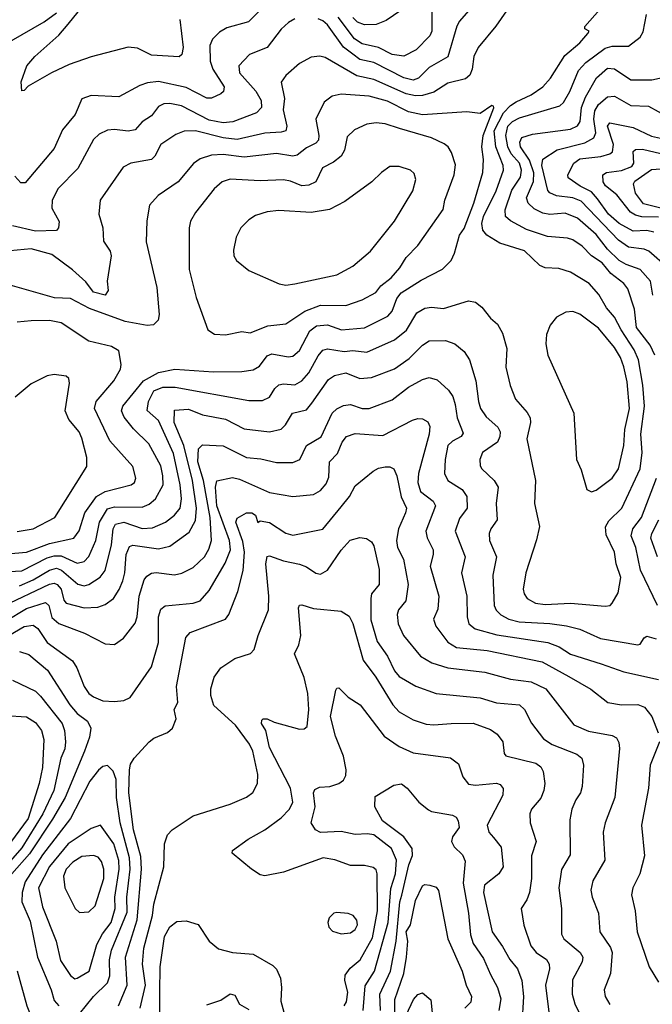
# Model space of a CAD drawing. Extents: x 1308313 to 1441400, y 959662 to 1036319.
# Tile 652 of 656: x 1395316 to 1398048, y 1014952 to 1019205. Entities that reach past the tile are written whole.
import ezdxf

# ---------------------------------------------------------------- set-up
doc = ezdxf.new("R2010")
doc.units = 0

msp = doc.modelspace()

# ---------------------------------------------------------------- linework, layer by layer
at = {"layer": '0CON10XD'}
for points in [[(1397475, 1019325.6), (1397373, 1019177), (1397295.6, 1019085), (1397277.1, 1019045), (1397270.4, 1018990.4), (1397260.4, 1018965), (1397241.2, 1018948.8), (1397165, 1018930), (1397105, 1018891.2), (1397055, 1018877.3), (1397025, 1018876.3), (1396985, 1018884.5), (1396845, 1018947), (1396772.4, 1018962.4), (1396635, 1019041.2), (1396612.6, 1019047.4), (1396575, 1019043.5), (1396524.7, 1019015.3), (1396465, 1018963.1), (1396444.6, 1018935.4), (1396459.7, 1018865), (1396453.5, 1018815), (1396470.4, 1018745), (1396465, 1018724.5), (1396445, 1018718.2), (1396375, 1018714.3), (1396255, 1018687), (1396195, 1018693.8), (1396075.8, 1018724.2), (1396027.1, 1018722.9), (1395990.6, 1018709.4), (1395925, 1018665.5), (1395899.1, 1018615), (1395885, 1018600.5), (1395795.4, 1018584.6), (1395762.6, 1018567.4), (1395663.3, 1018425), (1395658.5, 1018365), (1395675.4, 1018305), (1395677.6, 1018247.6), (1395706.4, 1018205), (1395711.5, 1018185), (1395694, 1018075), (1395698.8, 1018035), (1395685.7, 1018014.3), (1395635, 1018027.9), (1395601.7, 1018071.7), (1395544.9, 1018124.9), (1395455, 1018190.6), (1395365, 1018214.8), (1395275, 1018207)], [(1396007.4, 1019205), (1396022.1, 1019085), (1396016.9, 1019055), (1396005, 1019044.5), (1395885, 1019051.8), (1395825, 1019081.8), (1395784, 1019086), (1395625, 1019043.8), (1395529.2, 1019010.8), (1395453.8, 1018975), (1395352.9, 1018917.1), (1395335, 1018898.8), (1395325, 1018897.5), (1395323.1, 1018936.9), (1395346.7, 1019005), (1395381.2, 1019045), (1395485, 1019137.3), (1395524.8, 1019185), (1395636.7, 1019323.4)], [(1395315, 1016758.7), (1395375, 1016785.5), (1395445, 1016826.8), (1395475, 1016835.4), (1395496.4, 1016826.4), (1395566.8, 1016766.8), (1395595, 1016760), (1395615, 1016765.7), (1395663.8, 1016796.2), (1395684.8, 1016825), (1395713.2, 1016936.8), (1395719.6, 1017005), (1395729.7, 1017025), (1395766, 1017034), (1395845, 1017006.9), (1395889.2, 1017009.2), (1395945.2, 1017034.8), (1395985.4, 1017065), (1396008.8, 1017095), (1396015.2, 1017134.8), (1396009.8, 1017195), (1395981, 1017331), (1395915, 1017473.4), (1395867, 1017517), (1395872.4, 1017555), (1395895, 1017601.3), (1395935, 1017617.4), (1395987.2, 1017617.2), (1396305, 1017560.3), (1396365, 1017559.2), (1396395, 1017573.6), (1396418.4, 1017611.6), (1396435, 1017627.1), (1396455, 1017632.2), (1396505, 1017628.2), (1396535, 1017645.3), (1396565, 1017678.9), (1396605, 1017752.9), (1396625, 1017777.3), (1396645, 1017782.4), (1396717.9, 1017772.1), (1396755, 1017775.2), (1396815, 1017768.9), (1396935, 1017822.4), (1396986.1, 1017863.9), (1397031, 1017939), (1397065, 1017959.1), (1397095, 1017963.5), (1397146.9, 1017956.9), (1397255, 1017990.5), (1397283.9, 1017983.9), (1397312.3, 1017962.3), (1397349.4, 1017915), (1397379.1, 1017889.1), (1397400.7, 1017850.7), (1397419.6, 1017785), (1397415.5, 1017704.5), (1397433.6, 1017625), (1397456.7, 1017565), (1397507.8, 1017507.8), (1397520.4, 1017485), (1397521.8, 1017465), (1397506.9, 1017395), (1397543.8, 1017215), (1397540, 1017115), (1397561.2, 1017015), (1397548, 1016958), (1397501.2, 1016815), (1397490.8, 1016745), (1397494.5, 1016725), (1397508.1, 1016705), (1397544.2, 1016685), (1397585, 1016678.4), (1397695, 1016683.8), (1397845, 1016671.5), (1397865.4, 1016674.6), (1397875, 1016684), (1397901.3, 1016728.7), (1397911.9, 1016795), (1397892.2, 1016855), (1397884.1, 1016905), (1397849, 1016979), (1397845.3, 1017014.7), (1397860.2, 1017039.8), (1397916.6, 1017095), (1397995.2, 1017265), (1398004.4, 1017335), (1397997.8, 1017415), (1398014, 1017535), (1398006.4, 1017626.4), (1397987.9, 1017735), (1397969.4, 1017779.4), (1397912.9, 1017865), (1397885, 1017919.2), (1397850.3, 1017960.3), (1397817.4, 1018017.4), (1397775, 1018064.6), (1397695, 1018114.4), (1397645, 1018130.6), (1397585, 1018133.3), (1397562.6, 1018142.6), (1397496.2, 1018206.2), (1397389.4, 1018239.4), (1397333.6, 1018273.6), (1397316.6, 1018295), (1397311.6, 1018325), (1397318.4, 1018355), (1397373.3, 1018465), (1397406.1, 1018555), (1397403.6, 1018575), (1397372.1, 1018655), (1397365.6, 1018725), (1397405, 1018802.1), (1397435, 1018834.1), (1397459.8, 1018850.2), (1397525, 1018879.7), (1397575.4, 1018915), (1397608, 1018952), (1397670.4, 1019049.6), (1397735.4, 1019105), (1397770, 1019145), (1397775.8, 1019155.8), (1397756.7, 1019165), (1397757.1, 1019175), (1397855, 1019286.8)], [(1395193.6, 1019065), (1395422.3, 1019195), (1395475.8, 1019234.2)], [(1396374.4, 1019265.6), (1396304.8, 1019195.2), (1396211, 1019169), (1396179.5, 1019150.5), (1396149.1, 1019120.9), (1396137.1, 1019092.9), (1396138.5, 1019025), (1396150.8, 1018990.8), (1396198.8, 1018915), (1396195.6, 1018895), (1396185, 1018884.5), (1396145, 1018866.4), (1396125, 1018865.4), (1396035, 1018912), (1395915, 1018937.4), (1395867.4, 1018932.6), (1395835, 1018920), (1395745, 1018871.1), (1395625, 1018877.3), (1395585, 1018862.9), (1395555.3, 1018795), (1395501.7, 1018728.3), (1395465, 1018648.9), (1395339.3, 1018500.7), (1395320.6, 1018500.6), (1395295, 1018529.2)], [(1397274.2, 1019265.8), (1397215, 1019198.1), (1397203.4, 1019176.6), (1397165, 1019044.6), (1397085, 1018998.8), (1397038.5, 1018951.5), (1397015, 1018943.8), (1396975, 1018953.9), (1396845, 1019019.5), (1396785, 1019032.5), (1396755, 1019055.2), (1396715, 1019085.7), (1396645, 1019182), (1396625, 1019200.4), (1396605, 1019208.9)], [(1397095.3, 1019255), (1397095.4, 1019155), (1397087.8, 1019135), (1397028.1, 1019075), (1396975, 1019046.9), (1396924.8, 1019054.8), (1396865, 1019084.4), (1396795, 1019101), (1396762.7, 1019122.7), (1396691.6, 1019215)], [(1396994.2, 1019265.8), (1396899.3, 1019200.7), (1396855, 1019184.6), (1396805, 1019182.9), (1396775, 1019194.2), (1396755, 1019214)], [(1396505, 1019207.7), (1396477, 1019193), (1396445.8, 1019164.2), (1396384.4, 1019085), (1396308.6, 1019055), (1396262.5, 1019005), (1396264.7, 1018975), (1396335.6, 1018895.6), (1396359.5, 1018855), (1396360, 1018825), (1396338.2, 1018801.8), (1396237.2, 1018762.8), (1396195, 1018759), (1396135, 1018771), (1396015, 1018832.2), (1395965, 1018842.2), (1395938.9, 1018841.1), (1395915, 1018830.4), (1395885, 1018789.1), (1395845, 1018763.1), (1395815, 1018729.6), (1395785, 1018723.4), (1395725, 1018730.7), (1395695, 1018727.5), (1395659.6, 1018710.4), (1395635, 1018687.5), (1395567.6, 1018562.4), (1395482.5, 1018475), (1395456.5, 1018425), (1395455, 1018390), (1395486.8, 1018333.2), (1395484.4, 1018305.6), (1395475.4, 1018294.6), (1395385, 1018291), (1395285, 1018313.8)], [(1398058.3, 1017755), (1398038.3, 1017798.3), (1397980.2, 1017875), (1397971.6, 1017955), (1397942.3, 1018042.3), (1397925.5, 1018065.5), (1397868.4, 1018108.4), (1397831.9, 1018155), (1397785.3, 1018185), (1397745.8, 1018225.8), (1397705, 1018253.4), (1397681.2, 1018261.2), (1397595, 1018268.1), (1397505, 1018298.9), (1397435.5, 1018335.5), (1397413.5, 1018355), (1397412.9, 1018382.9), (1397442.1, 1018467.9), (1397478.6, 1018525), (1397483.6, 1018555), (1397474.8, 1018585), (1397439, 1018625), (1397423.8, 1018655), (1397415.1, 1018705), (1397424.5, 1018745), (1397445, 1018765.6), (1397475, 1018780.7), (1397648.1, 1018831.9), (1397665, 1018847.3), (1397692.4, 1018895), (1397730, 1018985), (1397760.8, 1019019.2), (1397845, 1019082.4), (1397875, 1019090), (1397945, 1019090.5), (1397995, 1019128.6), (1398008.2, 1019151.8), (1398023.3, 1019226.7)], [(1398049.8, 1018015), (1398040.3, 1018075), (1397996.1, 1018126.1), (1397935, 1018147.9), (1397905, 1018165.2), (1397855, 1018213.9), (1397805, 1018277.2), (1397725, 1018348), (1397671.6, 1018368.4), (1397605, 1018363), (1397575, 1018368.4), (1397538.4, 1018388.4), (1397511.7, 1018411.7), (1397505.3, 1018435.3), (1397534.4, 1018505.6), (1397537.1, 1018542.9), (1397517.4, 1018597.4), (1397478.5, 1018655), (1397476, 1018675), (1397485, 1018695.3), (1397530.3, 1018710.3), (1397695, 1018731.9), (1397725, 1018746.1), (1397736.5, 1018765), (1397742.8, 1018825), (1397759.4, 1018870.6), (1397806.8, 1018953.2), (1397855, 1018994.7), (1397885, 1018992.1), (1397955, 1018944.7), (1398045.4, 1018945.4), (1398105, 1018958.2)], [(1395245, 1016819.8), (1395325, 1016824.8), (1395435, 1016879.6), (1395465, 1016888.5), (1395495, 1016888.3), (1395565, 1016857.1), (1395594.4, 1016865), (1395614.1, 1016885.9), (1395645.6, 1016955), (1395661.5, 1017035), (1395695, 1017091.6), (1395725, 1017100.3), (1395845, 1017099.3), (1395875, 1017111.6), (1395903.1, 1017135), (1395935.7, 1017195), (1395934.8, 1017235), (1395925, 1017278.1), (1395873.2, 1017373.2), (1395807.5, 1017437.5), (1395768, 1017488), (1395756.4, 1017515), (1395761.6, 1017535), (1395851, 1017645), (1395915, 1017680.5), (1395985.9, 1017695.9), (1396153, 1017683), (1396275, 1017684.7), (1396325, 1017692), (1396351.5, 1017708.5), (1396385, 1017752.9), (1396405, 1017761.8), (1396475, 1017748.7), (1396495, 1017751.5), (1396525, 1017776.4), (1396568.6, 1017861.4), (1396597.8, 1017882.2), (1396645, 1017887.4), (1396705.8, 1017865.7), (1396805, 1017873.3), (1396905.9, 1017924.1), (1396924.1, 1017945), (1396945, 1018001.1), (1396963.8, 1018025), (1397049.7, 1018080.3), (1397142.3, 1018127.7), (1397179.5, 1018165), (1397194.1, 1018195.9), (1397215, 1018273.3), (1397235, 1018302.5), (1397277.7, 1018412.3), (1397316.1, 1018545), (1397318.6, 1018601.4), (1397312.5, 1018655), (1397317.2, 1018705), (1397363.8, 1018823.8), (1397361.7, 1018831.7), (1397355, 1018834.2), (1397305, 1018798.9), (1397247, 1018807), (1397055, 1018794), (1396995, 1018807), (1396905, 1018852.9), (1396825, 1018874.7), (1396705, 1018882.9), (1396665.4, 1018874.6), (1396630.9, 1018849.1), (1396595.4, 1018775), (1396608, 1018705), (1396606.2, 1018685), (1396595, 1018671.2), (1396555, 1018651.2), (1396515, 1018619.7), (1396495, 1018615.3), (1396425, 1018626.8), (1396285, 1018611.2), (1396195, 1018622), (1396145, 1018619.5), (1396095.8, 1018604.3), (1396066.2, 1018583.8), (1396000.5, 1018505), (1395914.3, 1018445), (1395876.2, 1018403.8), (1395865.5, 1018335.5), (1395862.1, 1018245), (1395908, 1018048), (1395918.6, 1017931.4), (1395913.8, 1017906.2), (1395894, 1017886), (1395866.4, 1017883.6), (1395771.6, 1017901.6), (1395617.7, 1017957.7), (1395535, 1018000), (1395466.1, 1018003.9), (1395245, 1018066.2)], [(1398115, 1018133.3), (1398032.5, 1018205), (1398013.2, 1018213.2), (1397945, 1018222.5), (1397902.2, 1018252.2), (1397740.9, 1018420.9), (1397705, 1018434.6), (1397635, 1018443.6), (1397605, 1018457.3), (1397597.2, 1018467.2), (1397570.5, 1018575), (1397575, 1018602.7), (1397636.8, 1018643.2), (1397756.6, 1018673.4), (1397795.2, 1018694.8), (1397803.5, 1018716.5), (1397795.6, 1018775), (1397799.2, 1018810.8), (1397815, 1018838.2), (1397855, 1018871.8), (1397885, 1018873.8), (1397955, 1018833.8), (1398031, 1018831), (1398115, 1018785.4)], [(1396205, 1017844.1), (1396275, 1017857.8), (1396312.1, 1017852.1), (1396387.8, 1017882.2), (1396465, 1017890.7), (1396547.7, 1017945), (1396615, 1017972), (1396725, 1017970), (1396795, 1017994.7), (1396853.7, 1018026.3), (1396875.6, 1018055), (1396919.8, 1018090.2), (1396957.2, 1018132.8), (1396985, 1018178.1), (1397035, 1018230), (1397144.4, 1018385), (1397152.7, 1018425), (1397191.9, 1018535), (1397197.6, 1018577.6), (1397180.9, 1018630.9), (1397166.4, 1018655), (1397148.8, 1018668.8), (1397095, 1018694), (1396956, 1018734), (1396895, 1018754.7), (1396855, 1018758.9), (1396815, 1018752.9), (1396761.3, 1018728.7), (1396730.7, 1018699.3), (1396718.7, 1018641.3), (1396704.8, 1018615.2), (1396671.1, 1018588.9), (1396623.3, 1018565), (1396595.5, 1018505), (1396565, 1018489.4), (1396535, 1018487.1), (1396485, 1018507.8), (1396455, 1018513.3), (1396355, 1018509.1), (1396225, 1018515.4), (1396190.8, 1018505), (1396155.3, 1018474.7), (1396075, 1018372.5), (1396053.5, 1018335), (1396047.8, 1018305), (1396047.9, 1018125), (1396078.9, 1018005), (1396129.2, 1017865), (1396156.9, 1017846.9), (1396205, 1017844.1)], [(1398055, 1018287), (1398025, 1018294.8), (1397965, 1018291.1), (1397905, 1018324.8), (1397858.7, 1018365), (1397810.8, 1018430.8), (1397785, 1018460.6), (1397736.7, 1018485), (1397685, 1018521.1), (1397682.8, 1018535), (1397708.6, 1018585), (1397735, 1018603.3), (1397826.4, 1018613.6), (1397865, 1018624.7), (1397876.3, 1018633.7), (1397880.2, 1018665), (1397854.1, 1018745), (1397865, 1018758.8), (1397965, 1018739.7), (1398045, 1018700.9), (1398083.5, 1018693.5)], [(1398075, 1018352.3), (1398002.7, 1018352.7), (1397975, 1018359.7), (1397953.9, 1018373.9), (1397895, 1018447.6), (1397846.4, 1018486.4), (1397835.9, 1018505), (1397834.7, 1018535), (1397850, 1018545), (1397915, 1018553.1), (1397959.2, 1018570.8), (1397968, 1018585), (1397964.8, 1018635), (1397975, 1018644.2), (1398005, 1018645.9), (1398085, 1018627.2)], [(1396465, 1018058.1), (1396505, 1018063.6), (1396685, 1018102.8), (1396755, 1018140.7), (1396831.5, 1018205), (1396934.5, 1018335), (1397014.4, 1018465), (1397027.1, 1018515), (1397019.7, 1018539.7), (1397003.3, 1018555), (1396955, 1018570.8), (1396915, 1018570.8), (1396878, 1018545), (1396836.2, 1018503.8), (1396720.5, 1018419.5), (1396654.7, 1018385.3), (1396575, 1018371.2), (1396435, 1018381.2), (1396385.4, 1018374.6), (1396335, 1018358.9), (1396305, 1018340), (1396271.4, 1018305), (1396250.6, 1018265), (1396238.8, 1018208.8), (1396241.4, 1018185), (1396252.5, 1018165), (1396305, 1018120.8), (1396436, 1018064), (1396465, 1018058.1)], [(1398085, 1018390.5), (1398009.5, 1018409.5), (1397975.2, 1018455), (1397967.1, 1018495), (1397972.4, 1018507.6), (1398045, 1018558.1), (1398105, 1018561.7)], [(1397785, 1017165.6), (1397805, 1017172.5), (1397875, 1017224.6), (1397902.4, 1017265), (1397925.2, 1017364.8), (1397930, 1017435), (1397949.3, 1017525), (1397938.8, 1017641.2), (1397925.2, 1017705), (1397910.7, 1017745), (1397885, 1017788.9), (1397815, 1017871.6), (1397735, 1017933.3), (1397705, 1017944.4), (1397675, 1017941.4), (1397635, 1017919.2), (1397607.1, 1017885), (1397591.4, 1017845), (1397588.5, 1017805), (1397596.8, 1017755), (1397708.6, 1017505), (1397720, 1017305), (1397740.4, 1017260.4), (1397765, 1017175.8), (1397785, 1017165.6)], [(1395245, 1016896.8), (1395345, 1016904.3), (1395445, 1016942.8), (1395549.5, 1016965), (1395573.5, 1016996.5), (1395598.1, 1017075), (1395648.2, 1017145), (1395685, 1017167), (1395798, 1017195), (1395811.4, 1017205), (1395817.5, 1017225), (1395805.4, 1017275), (1395705.6, 1017385.6), (1395639.2, 1017525), (1395646, 1017555), (1395722.9, 1017645), (1395751.1, 1017695), (1395754.3, 1017715), (1395744.3, 1017775), (1395712.4, 1017792.4), (1395615, 1017815.9), (1395495, 1017895.4), (1395445, 1017905.4), (1395365, 1017904.6), (1395305, 1017897.8)], [(1395245, 1016672.2), (1395445, 1016766.8), (1395465, 1016771), (1395478.4, 1016765), (1395494.8, 1016745), (1395506.8, 1016696.8), (1395516.7, 1016685), (1395595, 1016664.8), (1395653.2, 1016666.8), (1395685, 1016678.2), (1395720.8, 1016705), (1395746.2, 1016743.8), (1395761.5, 1016781.5), (1395770.4, 1016815), (1395776.6, 1016895), (1395790.2, 1016929.8), (1395805, 1016934.7), (1395915, 1016919.3), (1395965, 1016930), (1396048.5, 1016991.5), (1396075, 1017041.4), (1396079.9, 1017095), (1396062.4, 1017215), (1396025.7, 1017365.7), (1395982.8, 1017465), (1395985, 1017517.5), (1396045, 1017523.1), (1396105, 1017497.6), (1396205, 1017478.6), (1396285, 1017437.3), (1396395, 1017424.1), (1396445, 1017435.4), (1396464.6, 1017455), (1396494.4, 1017505), (1396555, 1017519.6), (1396578.1, 1017548.1), (1396649.6, 1017650.4), (1396675, 1017668.4), (1396725, 1017678.8), (1396785, 1017655.3), (1396835, 1017659.7), (1396935, 1017697.3), (1396998.1, 1017741.9), (1397055, 1017799.2), (1397085, 1017817.9), (1397155, 1017819.6), (1397195.3, 1017805.3), (1397235, 1017771.9), (1397259.1, 1017735), (1397286.6, 1017645), (1397297.5, 1017555), (1397306.7, 1017525), (1397329.9, 1017489.9), (1397380.9, 1017445), (1397391.1, 1017425), (1397390.3, 1017405), (1397379.8, 1017380.2), (1397315, 1017335.6), (1397303.8, 1017305), (1397305, 1017277.5), (1397311.5, 1017265), (1397365.5, 1017215), (1397381.8, 1017185), (1397373.3, 1017115), (1397377.9, 1017045), (1397350.5, 1017005), (1397343.6, 1016985), (1397345.5, 1016955), (1397375.3, 1016885), (1397360, 1016805), (1397365.3, 1016675), (1397373.6, 1016653.6), (1397393.7, 1016633.7), (1397428.1, 1016615), (1397473.7, 1016603.7), (1397605, 1016597.1), (1397677.2, 1016587.2), (1397735, 1016571.6), (1397825, 1016532.2), (1397985, 1016504.7), (1397995, 1016508.1), (1398012.9, 1016535), (1398025, 1016541.9), (1398065, 1016530.8)], [(1395255, 1016606.3), (1395345, 1016661.8), (1395427.8, 1016687.8), (1395442, 1016675), (1395455, 1016622.7), (1395485, 1016596.8), (1395595.7, 1016555), (1395685, 1016509.4), (1395725, 1016505.7), (1395765, 1016533.1), (1395815, 1016598.6), (1395823.4, 1016625), (1395831.6, 1016715), (1395854.4, 1016785.6), (1395865, 1016801.5), (1395885, 1016813.8), (1395905, 1016817.2), (1395985, 1016807.5), (1396015.8, 1016814.2), (1396065, 1016837.9), (1396113.9, 1016885), (1396132.9, 1016917.1), (1396143.8, 1016955), (1396138.1, 1017055), (1396110.5, 1017215), (1396085.8, 1017295), (1396088.9, 1017351.1), (1396105, 1017368.2), (1396195, 1017363.6), (1396295.9, 1017314.1), (1396357.8, 1017307.8), (1396425, 1017292.4), (1396495, 1017292), (1396525.5, 1017305), (1396555, 1017365.5), (1396617.7, 1017402.3), (1396665.3, 1017505), (1396685, 1017523.6), (1396715, 1017538.7), (1396745, 1017542.7), (1396795, 1017524.7), (1396825, 1017526), (1396925, 1017562.5), (1396995, 1017617.8), (1397055, 1017650.9), (1397085, 1017659.2), (1397119.5, 1017649.5), (1397167.9, 1017605), (1397186.8, 1017576.8), (1397197.3, 1017542.7), (1397205.3, 1017485), (1397231.7, 1017418.3), (1397222.2, 1017405), (1397185, 1017384.1), (1397165.2, 1017364.8), (1397153.4, 1017305), (1397151.3, 1017245), (1397165.5, 1017215), (1397227.3, 1017175), (1397246.9, 1017145), (1397248.2, 1017095), (1397215, 1017050.6), (1397197.2, 1016995), (1397239.7, 1016885), (1397224.7, 1016815), (1397247.2, 1016715), (1397248.2, 1016625), (1397256.2, 1016595), (1397283.1, 1016573.1), (1397377, 1016547), (1397597.1, 1016515), (1397646.2, 1016496.2), (1397695, 1016464.3), (1397827.1, 1016422.9), (1397925, 1016388.2), (1398075, 1016355.4)], [(1395305, 1016994.3), (1395375, 1017005.8), (1395468.5, 1017055), (1395606.7, 1017275), (1395606.4, 1017313.6), (1395585, 1017397.5), (1395572.3, 1017425), (1395528, 1017478), (1395512.3, 1017515), (1395531.9, 1017635), (1395528, 1017655), (1395516.7, 1017665), (1395465, 1017671.5), (1395435, 1017666.5), (1395365, 1017632.5), (1395296.3, 1017573.6)], [(1395245, 1016530.2), (1395335, 1016584.3), (1395375, 1016589.7), (1395393.8, 1016575), (1395434.8, 1016514.8), (1395543.5, 1016435), (1395562.3, 1016405), (1395595, 1016324.4), (1395615.4, 1016295), (1395635, 1016279.4), (1395675, 1016263.3), (1395725, 1016260), (1395766.1, 1016263.9), (1395792.6, 1016277.4), (1395885, 1016410), (1395915.3, 1016514.7), (1395915.9, 1016625), (1395925, 1016658.1), (1395945, 1016672.5), (1396064.6, 1016684.6), (1396096, 1016694), (1396135, 1016738.8), (1396203.3, 1016856.7), (1396225.8, 1016915), (1396222.6, 1016955), (1396167.5, 1017105), (1396161.6, 1017185), (1396167.1, 1017212.9), (1396235, 1017227.9), (1396265, 1017220.4), (1396395, 1017162.8), (1396495, 1017145.5), (1396585, 1017154.5), (1396615, 1017170.5), (1396640.1, 1017199.9), (1396650.7, 1017229.3), (1396654.7, 1017295), (1396688.7, 1017331.3), (1396709.4, 1017380.6), (1396728.1, 1017405), (1396765, 1017416.7), (1396885, 1017409.2), (1397011.9, 1017475), (1397035, 1017482.7), (1397055, 1017480.6), (1397078.2, 1017468.2), (1397087, 1017447), (1397083.8, 1017413.8), (1397038.6, 1017245), (1397034.8, 1017205), (1397047.3, 1017167.3), (1397102.1, 1017125), (1397111.3, 1017105), (1397070.7, 1016995), (1397076.3, 1016966.3), (1397101.1, 1016915), (1397102, 1016895), (1397089.4, 1016845), (1397126.4, 1016715), (1397121.4, 1016658.6), (1397103.5, 1016615), (1397113.8, 1016585), (1397165.6, 1016515.6), (1397202.4, 1016492.4), (1397335, 1016479.4), (1397571.8, 1016431.8), (1397688.2, 1016368.2), (1397782.8, 1016312.8), (1397856, 1016255), (1397914.6, 1016245.4), (1397985, 1016247.5), (1398015, 1016235.4), (1398046.1, 1016195), (1398073.1, 1016125)], [(1395742.6, 1014945), (1395780.2, 1015035), (1395773.8, 1015155), (1395823.1, 1015316.9), (1395841.5, 1015535), (1395839.9, 1015589.9), (1395808.2, 1015705), (1395787.1, 1015865), (1395790, 1015965), (1395795, 1015988.6), (1395810, 1016015), (1395875, 1016085.8), (1395895, 1016102), (1395954.2, 1016125.8), (1395976.2, 1016145), (1395992.5, 1016185), (1395982.9, 1016225), (1395998.6, 1016255), (1395994, 1016325), (1396033.3, 1016536.7), (1396052.7, 1016557.3), (1396205, 1016615.6), (1396220, 1016635), (1396258.9, 1016735), (1396280.5, 1016825), (1396286.5, 1016905), (1396280.3, 1016950.3), (1396249.5, 1017035), (1396255, 1017052), (1396295, 1017074.6), (1396318.8, 1017075), (1396334.4, 1017065), (1396345, 1017032.5), (1396355, 1017040), (1396395, 1017033.3), (1396465, 1016986.7), (1396495, 1016977.9), (1396625, 1017003.6), (1396705, 1017100.6), (1396740.8, 1017145), (1396765, 1017191.5), (1396842.5, 1017255), (1396865, 1017267.5), (1396895, 1017273.1), (1396915, 1017272.9), (1396932, 1017265), (1396944.6, 1017234.6), (1396963.9, 1017143.9), (1396985.9, 1017095), (1396982.8, 1017075), (1396952.6, 1017005), (1396943.8, 1016955), (1396948.2, 1016925), (1396974.2, 1016875), (1396993.4, 1016765), (1396984, 1016695), (1396952.1, 1016655), (1396946, 1016635), (1396950, 1016595), (1396973.8, 1016545), (1397047.5, 1016455), (1397096.1, 1016426.1), (1397165, 1016405.8), (1397325, 1016386.2), (1397435, 1016356.9), (1397525, 1016345.2), (1397588.5, 1016315), (1397709.3, 1016159.3), (1397772, 1016132), (1397875, 1016113.6), (1397893.1, 1016103.1), (1397903.1, 1016083.1), (1397906.1, 1016056.1), (1397886.5, 1015845), (1397844.6, 1015735), (1397835.4, 1015695), (1397842.7, 1015575), (1397790.9, 1015485), (1397782.5, 1015445), (1397787.7, 1015415), (1397815.3, 1015345.3), (1397822.1, 1015265), (1397867.7, 1015197.7), (1397875.3, 1015175), (1397867.7, 1015085), (1397839.6, 1015015), (1397843.8, 1014985), (1397865, 1014950.6)], [(1398070, 1016675), (1397997.4, 1016827.4), (1397976.4, 1016925), (1397957, 1016975), (1397964.2, 1017005), (1398001.9, 1017055), (1398066, 1017225)], [(1398070.3, 1016885), (1398042.1, 1016965), (1398045.7, 1016985), (1398076.4, 1017045)], [(1396247.8, 1016157.8), (1396155, 1016243.1), (1396141.6, 1016285), (1396140.9, 1016315), (1396155.4, 1016364.6), (1396184.2, 1016405), (1396245, 1016445.5), (1396312.9, 1016467.1), (1396328.5, 1016485), (1396345.4, 1016545), (1396390.3, 1016655), (1396391.9, 1016715), (1396378.7, 1016855), (1396385, 1016885.8), (1396395, 1016888.5), (1396455, 1016867.2), (1396525, 1016852.7), (1396555, 1016841.5), (1396595, 1016814.5), (1396615, 1016809.5), (1396645, 1016827.5), (1396705, 1016913.3), (1396743.9, 1016956.1), (1396785, 1016968.6), (1396814.3, 1016964.3), (1396835, 1016950), (1396845, 1016932), (1396869.2, 1016829.2), (1396869.1, 1016765), (1396835.8, 1016725), (1396832, 1016705), (1396832.6, 1016612.6), (1396859.6, 1016519.6), (1396904.1, 1016455), (1396935, 1016391.8), (1396955, 1016368.2), (1397026.7, 1016326.7), (1397115, 1016294.7), (1397305, 1016275.9), (1397375, 1016253.6), (1397475, 1016245.4), (1397495.5, 1016225), (1397526.6, 1016166.6), (1397577.9, 1016097.9), (1397615, 1016074.7), (1397722.2, 1016032.2), (1397744.4, 1016015), (1397751.1, 1015985), (1397745, 1015892.5), (1397737.5, 1015865), (1397717.1, 1015835), (1397700.4, 1015795), (1397691.2, 1015748.8), (1397692.7, 1015597.3), (1397655.9, 1015534.1), (1397644.7, 1015454.7), (1397656, 1015366), (1397655.4, 1015255), (1397665.4, 1015235), (1397736.2, 1015175), (1397747.5, 1015155), (1397744.6, 1015135), (1397702.9, 1015057.1), (1397701.4, 1014995), (1397713.6, 1014953.6), (1397746.3, 1014886.3)], [(1396717.7, 1014945), (1396728, 1014962), (1396732.9, 1015005), (1396720, 1015055), (1396721.7, 1015078.3), (1396742.7, 1015107.3), (1396786.3, 1015143.7), (1396839.3, 1015239.3), (1396861.7, 1015355), (1396860.4, 1015515), (1396855, 1015532), (1396843.1, 1015543.1), (1396805, 1015551.8), (1396745, 1015551.2), (1396676.5, 1015576.5), (1396626.1, 1015583.9), (1396455, 1015522.1), (1396375, 1015506.9), (1396355, 1015511.2), (1396316.9, 1015535), (1396234.2, 1015605), (1396234.5, 1015615.5), (1396302.9, 1015665), (1396374.4, 1015705.6), (1396445, 1015756.7), (1396482, 1015795), (1396496.3, 1015825), (1396485.4, 1015885.4), (1396395, 1016060.9), (1396379.5, 1016135), (1396361.1, 1016165), (1396361.5, 1016178.5), (1396367.5, 1016185), (1396385, 1016185.6), (1396415, 1016170.6), (1396525, 1016140.8), (1396545, 1016141.1), (1396557.6, 1016152.4), (1396564.1, 1016225.9), (1396559.9, 1016295), (1396544, 1016364), (1396502.5, 1016465), (1396520.9, 1016505), (1396530.3, 1016545), (1396520.5, 1016665), (1396524.7, 1016675.3), (1396535, 1016677.9), (1396585, 1016661.5), (1396705, 1016650), (1396738.6, 1016628.6), (1396755, 1016596), (1396798.8, 1016438.8), (1396853.8, 1016365), (1396927.8, 1016245), (1396955, 1016215.4), (1397015, 1016180), (1397071.5, 1016161.5), (1397105, 1016158.5), (1397180, 1016165), (1397275, 1016166.5), (1397348.8, 1016138.8), (1397378.1, 1016118.1), (1397401.9, 1016085), (1397408.1, 1016035), (1397415.8, 1016025), (1397545, 1015993.2), (1397567.2, 1015977.2), (1397577.3, 1015957.3), (1397583.6, 1015905), (1397580, 1015875), (1397567.2, 1015842.8), (1397526.2, 1015795), (1397519.6, 1015775), (1397520.9, 1015735), (1397546.2, 1015655), (1397526.4, 1015593.6), (1397525.8, 1015495), (1397517.3, 1015435), (1397506.9, 1015403.1), (1397481.9, 1015365), (1397493.1, 1015293.1), (1397523.9, 1015205), (1397546.1, 1015176.1), (1397591.2, 1015145), (1397603.3, 1015125), (1397604.1, 1015105), (1397587.5, 1015035), (1397604.6, 1014895)], [(1395315.3, 1016475.3), (1395355, 1016463.1), (1395436.7, 1016395), (1395532.4, 1016245), (1395565, 1016208.4), (1395608.8, 1016175), (1395623.2, 1016145), (1395617.8, 1016105), (1395596.7, 1016045), (1395512.4, 1015845), (1395458.2, 1015751.8), (1395358.4, 1015601.6), (1395282.3, 1015515)], [(1395285, 1016352), (1395384.1, 1016304.1), (1395406.7, 1016283.3), (1395500, 1016165), (1395509.8, 1016135), (1395513.3, 1016085), (1395511.5, 1016055), (1395494.4, 1016015), (1395463.4, 1015875), (1395415.4, 1015775), (1395325, 1015627.4), (1395225.7, 1015515)], [(1396798.7, 1014925), (1396808.1, 1015031.9), (1396849, 1015095), (1396907.1, 1015305), (1396918.3, 1015451.7), (1396938.4, 1015515), (1396943.9, 1015575), (1396921.3, 1015625), (1396845, 1015683.7), (1396818.8, 1015688.8), (1396765, 1015685.9), (1396705, 1015698.8), (1396615, 1015694.2), (1396593.1, 1015705), (1396575.5, 1015735.5), (1396591.8, 1015805), (1396584.6, 1015865.4), (1396590.4, 1015879.6), (1396610.7, 1015889.3), (1396655, 1015892.5), (1396695, 1015906), (1396715, 1015919.5), (1396725, 1015940), (1396726.2, 1015965), (1396714, 1016024), (1396680.5, 1016110.5), (1396658.8, 1016195), (1396681.4, 1016308.6), (1396685, 1016316.7), (1396695, 1016319.1), (1396735, 1016278), (1396786.9, 1016245), (1396890.5, 1016110.5), (1396955, 1016064.7), (1397015, 1016038.7), (1397176.1, 1016016.1), (1397210.8, 1015990.8), (1397229.6, 1015935), (1397255, 1015903.2), (1397285, 1015898.6), (1397375, 1015906.9), (1397391.7, 1015901.7), (1397403.6, 1015883.6), (1397402.9, 1015855), (1397335.3, 1015725), (1397341.8, 1015695), (1397362.7, 1015672.7), (1397395, 1015631.2), (1397404.6, 1015545), (1397385.5, 1015515), (1397322.9, 1015467.1), (1397319.1, 1015435), (1397355.8, 1015265), (1397401.8, 1015201.8), (1397432.4, 1015145), (1397465.5, 1015105.5), (1397484.2, 1015055), (1397491.7, 1014985), (1397485.3, 1014864.7)], [(1395255, 1016200), (1395345, 1016193.8), (1395385, 1016169.1), (1395410, 1016135), (1395421.1, 1016095), (1395414.8, 1015975), (1395400, 1015905), (1395353.4, 1015755), (1395218.5, 1015575)], [(1395836.7, 1014935), (1395858.8, 1015035), (1395846.8, 1015125), (1395852.4, 1015195), (1395889.6, 1015335), (1395895.2, 1015385), (1395939.1, 1015545), (1395941.1, 1015645), (1395955, 1015683.3), (1395975, 1015705.8), (1396064.6, 1015765.4), (1396225, 1015816.7), (1396295, 1015846.9), (1396322.8, 1015867.2), (1396342.9, 1015905), (1396344.4, 1015945), (1396323.3, 1016045), (1396309, 1016075), (1396247.8, 1016157.8)], [(1398079.1, 1016085), (1398038.5, 1015985), (1398031.2, 1015885), (1398001.8, 1015725), (1398015, 1015592.5), (1397993.9, 1015516.1), (1397964.4, 1015455), (1397958.5, 1015425), (1397973.8, 1015355), (1397982.9, 1015265), (1398033.8, 1015113.8), (1398075, 1015048)], [(1395575, 1014910.8), (1395634.7, 1014985), (1395695.2, 1015044.8), (1395704.8, 1015075), (1395704.5, 1015144.5), (1395712.7, 1015185), (1395779.6, 1015350.4), (1395778.5, 1015415), (1395792.8, 1015535), (1395791, 1015585), (1395750.7, 1015735), (1395734.2, 1015845), (1395733.3, 1015923.3), (1395719.4, 1015959.4), (1395695, 1015983.1), (1395675, 1015978.5), (1395657.2, 1015962.8), (1395618.9, 1015915), (1395535.2, 1015755), (1395415, 1015597.7), (1395339.8, 1015480.2), (1395326.2, 1015435), (1395325.6, 1015395), (1395361, 1015311), (1395392.5, 1015155), (1395452, 1015015), (1395465, 1014968), (1395485.4, 1014945.4)], [(1396874.2, 1014925.8), (1396871.6, 1014995), (1396917.4, 1015095), (1396942.2, 1015225), (1396957.5, 1015395), (1396966.2, 1015423.8), (1396996.6, 1015555), (1397011.9, 1015595), (1397011.1, 1015625), (1396975.1, 1015675.1), (1396883.2, 1015745), (1396850, 1015805), (1396851.2, 1015848.8), (1396932, 1015898), (1396965, 1015903.5), (1396989.5, 1015885), (1397039.2, 1015825), (1397081.4, 1015791.4), (1397095, 1015784.3), (1397185, 1015769.2), (1397200.5, 1015760.5), (1397209.7, 1015745), (1397213.9, 1015715), (1397185.2, 1015675), (1397181.1, 1015655), (1397192.4, 1015632.4), (1397227.8, 1015597.8), (1397240, 1015570), (1397230.7, 1015475), (1397254.8, 1015345), (1397262.5, 1015252.5), (1397274.7, 1015215), (1397319.2, 1015149.2), (1397349.7, 1015080.3), (1397379.7, 1015025), (1397393.8, 1014975), (1397385.2, 1014924.8)], [(1395555, 1015061.4), (1395565, 1015064.3), (1395616.4, 1015095), (1395649.4, 1015210.6), (1395673.3, 1015256.7), (1395710.5, 1015305), (1395728.2, 1015365), (1395727, 1015415), (1395745.6, 1015535), (1395743.7, 1015573.7), (1395723.4, 1015645), (1395665, 1015725.8), (1395625, 1015710.9), (1395525, 1015644.3), (1395445, 1015547.1), (1395397.1, 1015455), (1395415, 1015373.1), (1395474.3, 1015224.3), (1395491.7, 1015141.7), (1395535, 1015076.5), (1395555, 1015061.4)], [(1395575, 1015348.1), (1395615, 1015351.2), (1395642.4, 1015377.6), (1395680.2, 1015495), (1395680, 1015535), (1395669, 1015569), (1395655, 1015586.9), (1395634.7, 1015594.7), (1395585, 1015589.7), (1395545, 1015565.9), (1395516.5, 1015535), (1395504.8, 1015505), (1395511.5, 1015455), (1395555.7, 1015365), (1395575, 1015348.1)], [(1396935.8, 1014875), (1396936.8, 1014973.2), (1396975.4, 1015085), (1396986.1, 1015155), (1396991.6, 1015225), (1396985.2, 1015265), (1397003.3, 1015295), (1397025, 1015400), (1397055, 1015462.9), (1397065, 1015469.2), (1397087, 1015467), (1397115, 1015457.5), (1397125, 1015443.8), (1397164.7, 1015235), (1397227.6, 1015095), (1397244.7, 1015035), (1397267.7, 1014985), (1397265, 1014960.8), (1397238.8, 1014935)], [(1396705, 1015255.8), (1396745, 1015260.6), (1396764.2, 1015275), (1396774.3, 1015295), (1396772.5, 1015315), (1396756.2, 1015335), (1396735, 1015344.2), (1396685, 1015348), (1396673.3, 1015345), (1396653.3, 1015325), (1396646.7, 1015305), (1396651.2, 1015285), (1396667.7, 1015267.7), (1396705, 1015255.8)], [(1395920.7, 1014885), (1395921.6, 1015005), (1395923.5, 1015113.5), (1395941, 1015245), (1395965, 1015286.5), (1395995, 1015309.5), (1396035, 1015311.9), (1396086.3, 1015296.3), (1396134.7, 1015224.7), (1396175, 1015191.1), (1396235, 1015175.6), (1396325, 1015167.8), (1396409.4, 1015119.4), (1396425, 1015103.8), (1396442.2, 1015065), (1396447.3, 1015025), (1396443.3, 1014965), (1396457.4, 1014917.4)], [(1395305.9, 1015095.9), (1395347, 1014945), (1395370.8, 1014885), (1395371.4, 1014815), (1395353.3, 1014765), (1395288.3, 1014685)], [(1396125, 1014950), (1396185, 1014969.2), (1396225, 1014997.8), (1396245, 1014990.8), (1396265, 1014952), (1396305, 1014930)], [(1396984.6, 1014905), (1397017.3, 1014972.7), (1397035, 1014993.8), (1397055, 1015001.2), (1397091.2, 1014971.2), (1397097.8, 1014915)]]:
    msp.add_lwpolyline(points, dxfattribs=at)

doc.saveas('drawing.dxf')
